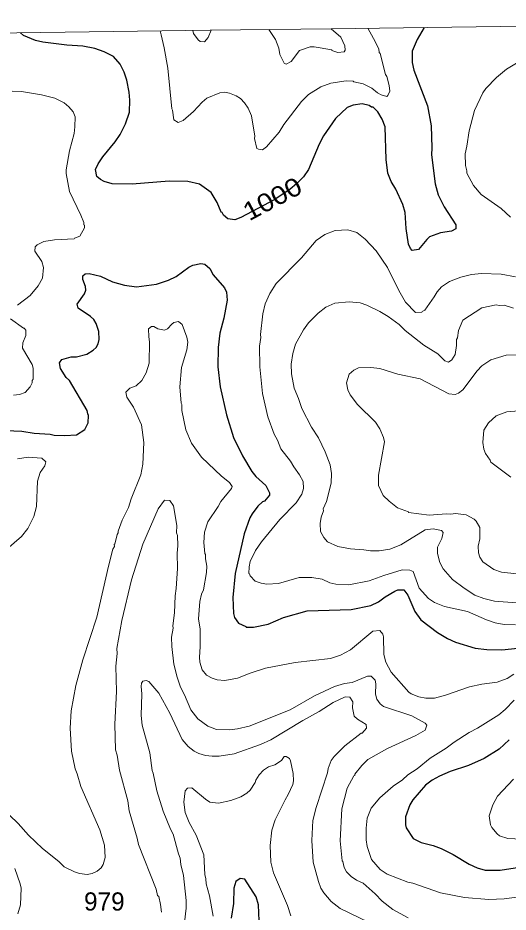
# Model space of a CAD drawing. Extents: x 265.7 to 292.1, y 7676.2 to 7704.2.
# Drawn here: x 281.348 to 283.502, y 7700.203 to 7704.136 of the extents above; entities that cross this region are included whole.
import ezdxf
from ezdxf.enums import TextEntityAlignment as Align

# ---------------------------------------------------------------- set-up
doc = ezdxf.new("R2010")
doc.units = 0
doc.header["$LTSCALE"] = 0.032
for name, color, linetype, lineweight in [('1', 7, 'Continuous', 25), ('2', 7, 'Continuous', 13), ('63', 7, 'Continuous', 25)]:
    doc.layers.add(name, color=color, linetype=linetype, lineweight=lineweight)
doc.layers.add('61', color=7, linetype='Continuous')

msp = doc.modelspace()

# ---------------------------------------------------------------- linework, layer by layer
at = {"layer": '1'}
for points in [[(283.1332, 7704.094), (283.1029, 7704.0414), (283.0809, 7703.99), (283.0809, 7703.9406), (283.0873, 7703.907), (283.1471, 7703.7491), (283.1631, 7703.6613), (283.1671, 7703.5655), (283.1647, 7703.5336), (283.1807, 7703.4059), (283.1942, 7703.3581), (283.2206, 7703.3054), (283.2716, 7703.2264), (283.2716, 7703.2088), (283.2525, 7703.1984), (283.2046, 7703.1913), (283.1567, 7703.1729), (283.144, 7703.1617), (283.108, 7703.1171), (283.0809, 7703.1131), (283.0729, 7703.1218), (283.0642, 7703.141), (283.0538, 7703.2096), (283.0498, 7703.2799), (283.0394, 7703.315), (283.0083, 7703.3836), (282.9883, 7703.4171), (282.974, 7703.4538), (282.966, 7703.5129), (282.962, 7703.6573), (282.9484, 7703.6916), (282.9293, 7703.7235), (282.9094, 7703.7434), (282.9022, 7703.7442), (282.891, 7703.7514), (282.8599, 7703.7586), (282.8216, 7703.7522), (282.7953, 7703.7427), (282.7434, 7703.694), (282.6899, 7703.6174), (282.6716, 7703.5815), (282.6245, 7703.4698), (282.6029, 7703.4378), (282.5726, 7703.4067), (282.5439, 7703.3828), (282.4766, 7703.3371), (282.3277, 7703.2579), (282.3014, 7703.2484), (282.2694, 7703.2519), (282.251, 7703.2679), (282.2454, 7703.2806), (282.2415, 7703.2822), (282.2239, 7703.3245), (282.1968, 7703.3684), (282.1449, 7703.4043), (282.0938, 7703.4163), (282.0125, 7703.4187), (281.8497, 7703.4043), (281.7619, 7703.4059), (281.7268, 7703.4171), (281.71, 7703.4259), (281.6941, 7703.4394), (281.6885, 7703.469), (281.6996, 7703.4937), (281.7204, 7703.5256), (281.7746, 7703.5911), (281.797, 7703.623), (281.8209, 7703.6709), (281.8385, 7703.7219), (281.8401, 7703.7746), (281.8369, 7703.8097), (281.8257, 7703.8624), (281.8145, 7703.8975), (281.797, 7703.9326), (281.7683, 7703.9661), (281.726, 7703.9876), (281.6853, 7704.002), (281.6326, 7704.0124), (281.5624, 7704.0164), (281.4571, 7704.0291), (281.4252, 7704.0371), (281.3725, 7704.0594), (281.3588, 7704.0711)], [(281.5815, 7702.6455), (281.6055, 7702.6455), (281.6502, 7702.6566), (281.6789, 7702.6742), (281.6909, 7702.687), (281.6996, 7702.7029), (281.7044, 7702.7213), (281.7028, 7702.7564), (281.6909, 7702.7915), (281.6805, 7702.8091), (281.6661, 7702.8234), (281.6127, 7702.8593), (281.6087, 7702.8777), (281.6398, 7702.9224), (281.6454, 7702.9383), (281.6446, 7702.9543), (281.6334, 7702.9862), (281.6334, 7703.0022), (281.643, 7703.0109), (281.6613, 7703.0117), (281.7108, 7702.9998), (281.7635, 7702.9758), (281.8162, 7702.9607), (281.8688, 7702.9527), (281.9566, 7702.9646), (282.0093, 7702.983), (282.0436, 7702.999), (282.0994, 7703.0397), (282.1162, 7703.0484), (282.1513, 7703.0564), (282.1689, 7703.0524), (282.1912, 7703.0341), (282.2055, 7703.0069), (282.255, 7702.9495), (282.2646, 7702.9295), (282.2678, 7702.8944), (282.2526, 7702.8154), (282.2351, 7702.75), (282.2271, 7702.6862), (282.2263, 7702.6016), (282.2367, 7702.5138), (282.2646, 7702.3909), (282.2957, 7702.2904), (282.334, 7702.2106), (282.3763, 7702.1404), (282.3939, 7702.1196), (282.437, 7702.0797), (282.4529, 7702.0478), (282.4529, 7702.0374), (282.4314, 7702.0103), (282.4218, 7702.0071), (282.4026, 7701.9879), (282.3771, 7701.9552), (282.3675, 7701.9377), (282.342, 7701.8675), (282.3029, 7701.6919), (282.2917, 7701.5866), (282.2949, 7701.5164), (282.2997, 7701.4988), (282.3173, 7701.4741), (282.3492, 7701.4597), (282.35, 7701.4565), (282.3827, 7701.4557), (282.4481, 7701.4701), (282.5152, 7701.4988), (282.6189, 7701.5283), (282.812, 7701.5339), (282.8982, 7701.5515), (282.9317, 7701.5682), (282.9612, 7701.5898), (283.0043, 7701.6153), (283.0179, 7701.6201), (283.0434, 7701.6209), (283.061, 7701.5969), (283.0913, 7701.5259), (283.1176, 7701.4892), (283.191, 7701.4326), (283.2349, 7701.407), (283.27, 7701.3911), (283.3578, 7701.3639), (283.4089, 7701.3575), (283.4743, 7701.3567), (283.5445, 7701.3639)], [(281.5736, 7702.5409), (281.56, 7702.5553), (281.5353, 7702.5936), (281.5297, 7702.6191), (281.5401, 7702.6335), (281.5815, 7702.6455)], [(281.2213, 7702.3249), (281.3645, 7702.3192), (281.4188, 7702.3103), (281.489, 7702.3055), (281.5065, 7702.3015), (281.5544, 7702.2991), (281.6055, 7702.3023), (281.6414, 7702.3263), (281.6557, 7702.3558), (281.6581, 7702.3877), (281.6542, 7702.3949), (281.6526, 7702.4093), (281.5736, 7702.5409)], [(283.5062, 7700.961), (283.4623, 7700.9195), (283.3961, 7700.878), (283.3275, 7700.8484), (283.2477, 7700.8221), (283.1998, 7700.8014), (283.1679, 7700.783), (283.1392, 7700.7607), (283.0833, 7700.6976), (283.0705, 7700.6753), (283.0506, 7700.6226), (283.0506, 7700.5875), (283.0546, 7700.5732), (283.0841, 7700.5269), (283.12, 7700.5093), (283.1727, 7700.4957), (283.2078, 7700.483), (283.2605, 7700.4566), (283.3307, 7700.4144), (283.3658, 7700.3984), (283.4009, 7700.388), (283.4663, 7700.3872), (283.6371, 7700.4144)], [(282.4074, 7700.1646), (282.4042, 7700.2348), (282.3947, 7700.2699), (282.3444, 7700.3473), (282.3237, 7700.3513), (282.3053, 7700.3378), (282.2965, 7700.3082), (282.2949, 7700.2412), (282.2853, 7700.1758)]]:
    msp.add_lwpolyline(points, dxfattribs=at)
at = {"layer": '2'}
for points in [[(281.9734, 7704.079), (281.9777, 7704.0619), (281.9901, 7704.0044), (282.0069, 7703.915), (282.0236, 7703.7363), (282.0268, 7703.7307), (282.0332, 7703.6884), (282.0524, 7703.6756), (282.0731, 7703.6844), (282.1194, 7703.7243), (282.1577, 7703.7658), (282.1784, 7703.7834), (282.2343, 7703.8073), (282.2566, 7703.8097), (282.2774, 7703.8057), (282.3061, 7703.7937), (282.3253, 7703.7818), (282.3436, 7703.7626), (282.3588, 7703.7395), (282.3739, 7703.706), (282.3891, 7703.6166), (282.3875, 7703.6054), (282.3979, 7703.5623), (282.4043, 7703.5583), (282.4226, 7703.5559), (282.4402, 7703.5695), (282.4952, 7703.6341), (282.5168, 7703.6677), (282.5934, 7703.769), (282.6245, 7703.8001), (282.6787, 7703.8328), (282.7226, 7703.8488), (282.7897, 7703.8592), (282.8216, 7703.8584), (282.8232, 7703.8552), (282.8647, 7703.8464), (282.903, 7703.8272), (282.9285, 7703.8065), (282.9445, 7703.7977), (282.9684, 7703.7905), (282.974, 7703.7945), (282.9828, 7703.8145), (282.9796, 7703.8384), (282.9684, 7703.8783), (282.9628, 7703.8879), (282.9397, 7703.9797), (282.9349, 7703.9844), (282.9333, 7703.9996), (282.9102, 7704.0454), (282.885, 7704.0909)], [(282.1159, 7704.0809), (282.1198, 7704.0677), (282.1393, 7704.0403), (282.1481, 7704.0323), (282.1673, 7704.0315), (282.184, 7704.0507), (282.197, 7704.082)], [(282.4503, 7704.0852), (282.4797, 7704.0407), (282.4937, 7704.0034), (282.4986, 7703.975), (282.5175, 7703.9377), (282.5261, 7703.9334), (282.5486, 7703.9451), (282.5846, 7703.9932), (282.6317, 7704.0092), (282.6492, 7704.0092), (282.7274, 7703.9956), (282.7274, 7703.9924), (282.753, 7703.9836), (282.7809, 7703.9876), (282.7865, 7703.994), (282.7849, 7704.014), (282.7673, 7704.0523), (282.7245, 7704.0887)], [(283.5118, 7703.2599), (283.4711, 7703.2982), (283.3841, 7703.3588), (283.3498, 7703.3995), (283.3203, 7703.4538), (283.3211, 7703.4634), (283.3139, 7703.4873), (283.3131, 7703.5384), (283.3211, 7703.5719), (283.3307, 7703.6389), (283.3546, 7703.7283), (283.3905, 7703.8073), (283.4033, 7703.8257), (283.4504, 7703.8743), (283.4943, 7703.9102), (283.5924, 7703.9701)], [(281.3454, 7702.8721), (281.4012, 7702.9152), (281.4371, 7702.9583), (281.4563, 7702.991), (281.4603, 7703.0389), (281.4531, 7703.0644), (281.422, 7703.1099), (281.4235, 7703.129), (281.4323, 7703.1386), (281.4611, 7703.1522), (281.5081, 7703.1594), (281.5951, 7703.1641), (281.5959, 7703.1673), (281.6199, 7703.1761), (281.6406, 7703.2128), (281.6406, 7703.224), (281.6374, 7703.2256), (281.6366, 7703.2368), (281.6246, 7703.2687), (281.5736, 7703.3724), (281.5592, 7703.4522), (281.5592, 7703.4682), (281.5736, 7703.5512), (281.5943, 7703.6278), (281.5983, 7703.6565), (281.5991, 7703.7012), (281.5911, 7703.7227), (281.572, 7703.7451), (281.5512, 7703.7634), (281.5097, 7703.7826), (281.4507, 7703.7985), (281.3629, 7703.8121), (281.323, 7703.8137)], [(282.409, 7702.6926), (282.4146, 7702.7309), (282.413, 7702.7436), (282.4242, 7702.8346), (282.4346, 7702.8793), (282.4545, 7702.924), (282.4824, 7702.9686), (282.5942, 7703.0804), (282.6588, 7703.157), (282.6971, 7703.1841), (282.7418, 7703.2008), (282.7976, 7703.204), (282.8367, 7703.1929), (282.8743, 7703.1625), (282.9221, 7703.1123), (282.9716, 7703.0389), (283.0211, 7702.9367), (283.0514, 7702.8857), (283.0945, 7702.841), (283.1232, 7702.8418), (283.124, 7702.845), (283.1352, 7702.8505), (283.1775, 7702.9096), (283.1894, 7702.9319), (283.2086, 7702.9535), (283.2445, 7702.9766), (283.294, 7702.9966), (283.3403, 7703.0077), (283.3849, 7703.0117), (283.4711, 7703.0093), (283.535, 7702.9974)], [(283.5254, 7702.8601), (283.4839, 7702.8729), (283.4623, 7702.8713), (283.4488, 7702.8745), (283.3865, 7702.8617), (283.3035, 7702.8067), (283.2844, 7702.7612), (283.2788, 7702.7293), (283.2748, 7702.7213), (283.2756, 7702.6957), (283.2692, 7702.6558), (283.2541, 7702.6319), (283.2397, 7702.6223), (283.2238, 7702.6279), (283.1934, 7702.659), (283.1312, 7702.6965), (283.0498, 7702.762), (283.0227, 7702.7875), (282.9748, 7702.8234), (282.9381, 7702.845), (282.8806, 7702.8729), (282.8519, 7702.8833), (282.804, 7702.8872), (282.7402, 7702.8809), (282.7003, 7702.8633), (282.6668, 7702.8378), (282.6245, 7702.7955), (282.6029, 7702.7644), (282.567, 7702.7005), (282.5551, 7702.6606), (282.5487, 7702.6128), (282.5495, 7702.5713), (282.5614, 7702.5074), (282.5814, 7702.4627), (282.595, 7702.418), (282.6373, 7702.3367), (282.6692, 7702.2888), (282.6979, 7702.2281), (282.7194, 7702.1707), (282.725, 7702.1324), (282.7242, 7702.0893), (282.7035, 7702.0095), (282.6891, 7701.9776), (282.6899, 7701.968), (282.6803, 7701.9409), (282.6756, 7701.9121), (282.6771, 7701.8778), (282.6915, 7701.8507), (282.7075, 7701.8315), (282.753, 7701.8116), (282.8088, 7701.8004), (282.8679, 7701.7972), (282.8966, 7701.7916), (282.9349, 7701.7924), (282.9828, 7701.7996), (283.0307, 7701.818), (283.1368, 7701.8842), (283.1727, 7701.8882), (283.2094, 7701.881), (283.2166, 7701.8722), (283.211, 7701.8467), (283.1918, 7701.8084), (283.191, 7701.7797), (283.2014, 7701.7414), (283.2166, 7701.7127), (283.2573, 7701.6664), (283.3083, 7701.6273), (283.3562, 7701.5977), (283.3945, 7701.5826), (283.4424, 7701.5714), (283.5382, 7701.5634)], [(281.3278, 7702.4771), (281.3549, 7702.4803), (281.3797, 7702.4891), (281.402, 7702.5138), (281.4108, 7702.5314), (281.4108, 7702.5417), (281.414, 7702.5473), (281.414, 7702.5952), (281.41, 7702.6112), (281.3677, 7702.683), (281.3685, 7702.7069), (281.3821, 7702.7388), (281.3821, 7702.7628), (281.3757, 7702.7715), (281.3717, 7702.7715), (281.315, 7702.8122)], [(283.1408, 7701.1445), (283.1089, 7701.1501), (283.0753, 7701.1636), (283.0658, 7701.1708), (282.9876, 7701.2578), (282.9652, 7701.3025), (282.9556, 7701.336), (282.954, 7701.4142), (282.9508, 7701.4254), (282.9381, 7701.4421), (282.9078, 7701.4381), (282.8096, 7701.356), (282.7657, 7701.3328), (282.721, 7701.3185), (282.5662, 7701.3009), (282.4354, 7701.2754), (282.3683, 7701.2546), (282.3125, 7701.2315), (282.2566, 7701.2211), (282.2231, 7701.2251), (282.2008, 7701.2315), (282.176, 7701.2458), (282.1577, 7701.269), (282.1473, 7701.3025), (282.1449, 7701.3248), (282.1481, 7701.3695), (282.1481, 7701.4477), (282.1417, 7701.4924), (282.1473, 7701.569), (282.1545, 7701.6009), (282.1633, 7701.6201), (282.1768, 7701.6967), (282.1776, 7701.7254), (282.172, 7701.7573), (282.172, 7701.7765), (282.1688, 7701.7797), (282.1649, 7701.8292), (282.1672, 7701.8738), (282.1816, 7701.9201), (282.2279, 7701.9872), (282.2399, 7702.0095), (282.2869, 7702.0661), (282.2885, 7702.0749), (282.2774, 7702.0933), (282.2423, 7702.1204), (282.1545, 7702.2042), (282.1098, 7702.2664), (282.0851, 7702.3239), (282.0683, 7702.4101), (282.0683, 7702.4356), (282.0651, 7702.442), (282.0595, 7702.513), (282.0659, 7702.5984), (282.0906, 7702.6766), (282.0938, 7702.7101), (282.0906, 7702.7324), (282.0699, 7702.7883), (282.0531, 7702.8003), (282.0332, 7702.7963), (282.0236, 7702.7899), (282.0045, 7702.7684), (281.9917, 7702.7628), (281.963, 7702.7691), (281.9446, 7702.7787), (281.9342, 7702.7787), (281.9215, 7702.7684), (281.9223, 7702.734), (281.9263, 7702.7117), (281.9239, 7702.6175), (281.9119, 7702.5745), (281.8928, 7702.5409), (281.8672, 7702.5178), (281.8401, 7702.5082), (281.8217, 7702.4907), (281.8257, 7702.4675), (281.856, 7702.4244), (281.8912, 7702.3462), (281.9007, 7702.268), (281.8959, 7702.1739), (281.8872, 7702.126), (281.8457, 7702.0207), (281.8337, 7701.9824), (281.8058, 7701.9265), (281.7882, 7701.8786), (281.7882, 7701.8707), (281.7834, 7701.8643), (281.7731, 7701.822), (281.7707, 7701.8212), (281.7715, 7701.8108), (281.7651, 7701.7988), (281.7451, 7701.7254), (281.6941, 7701.5004), (281.6334, 7701.3121), (281.6015, 7701.2004), (281.5823, 7701.0886)], [(282.5024, 7702.2409), (282.488, 7702.2792), (282.4737, 7702.3047), (282.4465, 7702.3813), (282.4226, 7702.4835), (282.4114, 7702.6016), (282.409, 7702.6926)], [(283.5398, 7701.6911), (283.4727, 7701.6983), (283.4392, 7701.7095), (283.3905, 7701.7438), (283.3778, 7701.7637), (283.3722, 7701.7829), (283.3706, 7701.8132), (283.3778, 7701.8451), (283.377, 7701.8946), (283.3618, 7701.9233), (283.3522, 7701.9321), (283.3179, 7701.9504), (283.27, 7701.956), (283.2509, 7701.9528), (283.2317, 7701.9544), (283.1551, 7701.9496), (283.0634, 7701.9608), (283.0634, 7701.9632), (283.0155, 7701.9816), (282.9788, 7702.0103), (282.9524, 7702.0358), (282.9317, 7702.0797), (282.9317, 7702.1244), (282.958, 7702.2712), (282.9548, 7702.2904), (282.9381, 7702.3287), (282.9189, 7702.3574), (282.8399, 7702.4364), (282.8072, 7702.4787), (282.7976, 7702.501), (282.7921, 7702.5314), (282.804, 7702.5697), (282.8232, 7702.5872), (282.8439, 7702.5976), (282.8982, 7702.5992), (282.9381, 7702.5936), (283.0179, 7702.5689), (283.1152, 7702.5481), (283.2413, 7702.4827), (283.2692, 7702.4803), (283.2844, 7702.4859), (283.3036, 7702.501), (283.3658, 7702.584), (283.3865, 7702.6056), (283.4264, 7702.6327), (283.4935, 7702.6526), (283.5685, 7702.655)], [(283.5134, 7702.1156), (283.4256, 7702.1827), (283.4232, 7702.1914), (283.4025, 7702.2202), (283.3953, 7702.2393), (283.3905, 7702.268), (283.3945, 7702.3231), (283.4153, 7702.3558), (283.4496, 7702.3853), (283.4967, 7702.4029), (283.5828, 7702.4109)], [(283.535, 7701.4661), (283.4839, 7701.4685), (283.4456, 7701.4749), (283.4073, 7701.4884), (283.3227, 7701.5259), (283.2222, 7701.5467), (283.1783, 7701.565), (283.1519, 7701.5826), (283.1104, 7701.6273), (283.0841, 7701.7015), (283.0706, 7701.7071), (283.037, 7701.7079), (282.9556, 7701.6839), (282.8918, 7701.66), (282.8024, 7701.6424), (282.745, 7701.6448), (282.7179, 7701.652), (282.6843, 7701.6672), (282.6397, 7701.6751), (282.5838, 7701.6743), (282.4928, 7701.6488), (282.4418, 7701.6456), (282.4162, 7701.6496), (282.3907, 7701.6584), (282.3683, 7701.6815), (282.3659, 7701.6911), (282.362, 7701.6927), (282.3635, 7701.7222), (282.3683, 7701.7446), (282.3915, 7701.794), (282.4178, 7701.8323), (282.4984, 7701.9297), (282.5702, 7702.0039), (282.595, 7702.0414), (282.6021, 7702.0669), (282.6013, 7702.0965), (282.5854, 7702.126), (282.5598, 7702.1611), (282.5455, 7702.1866), (282.5024, 7702.2409)], [(281.2656, 7701.7717), (281.3637, 7701.8555), (281.3908, 7701.8906), (281.4172, 7701.9425), (281.4291, 7701.9872), (281.4339, 7702.0989), (281.4459, 7702.1364), (281.4666, 7702.1659), (281.4698, 7702.1842), (281.4523, 7702.1994), (281.3932, 7702.2042), (281.3454, 7702.1962)], [(281.9789, 7700.2029), (281.9749, 7700.2364), (281.9662, 7700.2723), (281.9614, 7700.2755), (281.955, 7700.3035), (281.8768, 7700.4998), (281.8712, 7700.5285), (281.8369, 7700.6482), (281.8305, 7700.6929), (281.7938, 7700.8277), (281.7834, 7700.8939), (281.7762, 7700.9163), (281.7731, 7701.0296), (281.781, 7701.1732), (281.7778, 7701.2849), (281.7842, 7701.3408), (281.7826, 7701.3631), (281.805, 7701.486), (281.8465, 7701.6648), (281.8959, 7701.8212), (281.9646, 7701.9776), (281.9925, 7702.0151), (282.0156, 7702.0135), (282.0316, 7701.9903), (282.046, 7701.9042), (282.0452, 7701.8707), (282.0484, 7701.8595), (282.0507, 7701.8148), (282.0468, 7701.7813), (282.0492, 7701.7143), (282.0436, 7701.6265), (282.038, 7701.5946), (282.0364, 7701.5195), (282.0284, 7701.4621), (282.03, 7701.4525), (282.0228, 7701.4126), (282.0236, 7701.3711), (282.0324, 7701.2929), (282.0468, 7701.2371), (282.0627, 7701.1924), (282.0803, 7701.1589), (282.1082, 7701.0926), (282.1385, 7701.0527), (282.1816, 7701.0208), (282.2199, 7701.0065), (282.279, 7701.0041), (282.3125, 7701.0088), (282.3636, 7701.0216), (282.5439, 7701.0934), (282.6508, 7701.1549), (282.7386, 7701.1956), (282.7833, 7701.2083), (282.8168, 7701.2131), (282.8846, 7701.2403), (282.8998, 7701.2403), (282.9173, 7701.2235)], [(283.527, 7701.249), (283.4975, 7701.2307)], [(281.9861, 7700.6466), (281.9574, 7700.7359), (281.9422, 7700.8142), (281.9374, 7700.8253), (281.9279, 7700.9035), (281.8943, 7701.0256), (281.8896, 7701.0679), (281.8928, 7701.1637), (281.8888, 7701.1948), (281.8912, 7701.2107), (281.8967, 7701.2187), (281.9119, 7701.2211), (281.9231, 7701.2179), (281.9662, 7701.166), (282.0148, 7701.0775), (282.0699, 7700.9626), (282.0962, 7700.9314), (282.1226, 7700.9115), (282.1433, 7700.9003), (282.172, 7700.8923), (282.2008, 7700.8884), (282.2327, 7700.8892), (282.2981, 7700.8995), (282.413, 7700.9402), (282.4593, 7700.961), (282.5997, 7701.0456), (282.6716, 7701.0854), (282.733, 7701.1253), (282.7865, 7701.1493), (282.8064, 7701.1485), (282.8192, 7701.1277), (282.8184, 7701.1014), (282.8248, 7701.0647), (282.8399, 7701.0511), (282.8774, 7701.0288), (282.8798, 7701.0128), (282.8607, 7700.9905), (282.8567, 7700.9905), (282.7849, 7700.9346), (282.7378, 7700.8876), (282.7242, 7700.8692), (282.7107, 7700.8349), (282.7083, 7700.8157), (282.658, 7700.6625), (282.6436, 7700.6067), (282.6388, 7700.5173), (282.6452, 7700.4231), (282.6684, 7700.337), (282.6795, 7700.3082), (282.6923, 7700.2875), (282.7242, 7700.25), (282.7641, 7700.2189), (282.8886, 7700.1582)], [(282.9173, 7701.2235), (282.9205, 7701.2067), (282.9189, 7701.1621), (282.9253, 7701.1397), (282.9389, 7701.119), (282.954, 7701.1078), (283.0785, 7701.0663)], [(283.4975, 7701.2307), (283.4536, 7701.2147), (283.3865, 7701.2059), (283.3323, 7701.194), (283.227, 7701.1573), (283.1791, 7701.1445), (283.1408, 7701.1445)], [(283.6068, 7700.2771), (283.4839, 7700.2612), (283.4169, 7700.2588), (283.3099, 7700.2667), (283.2046, 7700.2875), (283.0833, 7700.3298), (283.061, 7700.3346), (282.97, 7700.3705), (282.9389, 7700.3904), (282.9014, 7700.4343), (282.8822, 7700.4918), (282.8774, 7700.5205), (282.8782, 7700.5716), (282.883, 7700.6163), (282.8998, 7700.6609), (282.9381, 7700.7064), (282.9971, 7700.7575), (283.0378, 7700.7854), (283.0618, 7700.8062), (283.1025, 7700.8325), (283.1599, 7700.8796), (283.2301, 7700.9235), (283.2644, 7700.9506), (283.3307, 7700.9929), (283.3674, 7701.012), (283.4616, 7701.0703), (283.4895, 7701.0942), (283.5286, 7701.1357)], [(281.5823, 7701.0886), (281.5768, 7701.012), (281.5831, 7700.9115), (281.5991, 7700.8333), (281.6087, 7700.811), (281.6246, 7700.7551), (281.7076, 7700.5652)], [(283.0785, 7701.0663), (283.1376, 7701.0344), (283.144, 7701.0256), (283.1368, 7701.0033), (283.0961, 7700.9793), (282.9716, 7700.9227), (282.8854, 7700.874), (282.8591, 7700.8485), (282.8288, 7700.8102), (282.8288, 7700.8038), (282.824, 7700.8022), (282.7944, 7700.7487), (282.7705, 7700.6577), (282.7633, 7700.5165), (282.7721, 7700.4279), (282.7753, 7700.4255), (282.7817, 7700.3992), (282.7921, 7700.3809), (282.8128, 7700.3601), (282.8351, 7700.3433), (282.8647, 7700.3298), (282.9181, 7700.2827), (282.9477, 7700.2516), (282.9955, 7700.2149), (283.0626, 7700.1774)], [(282.2056, 7700.1854), (282.1896, 7700.2747), (282.1744, 7700.3274), (282.1736, 7700.3497), (282.1688, 7700.3689), (282.1649, 7700.4551), (282.1313, 7700.5412), (282.1002, 7700.5971), (282.0819, 7700.6418), (282.0763, 7700.6865), (282.0827, 7700.7359), (282.093, 7700.7479), (282.1114, 7700.7495), (282.172, 7700.6992), (282.1912, 7700.6873), (282.2295, 7700.6817), (282.2838, 7700.6937), (282.3268, 7700.7104), (282.354, 7700.7264), (282.3683, 7700.7391), (282.3907, 7700.7727), (282.3939, 7700.7838), (282.4074, 7700.8062), (282.4274, 7700.8277), (282.4489, 7700.8421), (282.4769, 7700.8508), (282.5064, 7700.8692), (282.5176, 7700.8868), (282.5263, 7700.8868), (282.5407, 7700.8788), (282.5455, 7700.8684), (282.5575, 7700.8126), (282.5583, 7700.7806), (282.5551, 7700.7639), (282.5359, 7700.72), (282.5215, 7700.6976), (282.4785, 7700.6083), (282.4641, 7700.5636), (282.4561, 7700.4966), (282.4585, 7700.4231), (282.4713, 7700.3753), (282.5327, 7700.2316), (282.5471, 7700.187)], [(283.5908, 7700.5229), (283.5014, 7700.5261), (283.4647, 7700.5388), (283.4536, 7700.5468), (283.4304, 7700.5748), (283.424, 7700.5875), (283.4193, 7700.6258), (283.4344, 7700.6753), (283.4552, 7700.7136), (283.5254, 7700.7878)], [(281.7076, 7700.5652), (281.7284, 7700.4982), (281.7308, 7700.4439), (281.722, 7700.412), (281.714, 7700.3976), (281.6965, 7700.3832), (281.6741, 7700.3729), (281.6518, 7700.3689), (281.6183, 7700.3729), (281.5959, 7700.3801), (281.5512, 7700.4024), (281.5273, 7700.4255), (281.4563, 7700.4822), (281.3948, 7700.5412), (281.3493, 7700.5923), (281.2727, 7700.6665)], [(282.0755, 7700.3641), (282.0643, 7700.412), (282.0611, 7700.4407), (282.0531, 7700.4599), (282.03, 7700.546), (282.018, 7700.5684), (281.9861, 7700.6466)], [(281.3342, 7700.3944), (281.3581, 7700.3274), (281.3613, 7700.3082), (281.3589, 7700.2348), (281.3469, 7700.1949)], [(282.0795, 7700.1574), (282.0867, 7700.2205), (282.0867, 7700.254), (282.0755, 7700.3641)]]:
    msp.add_lwpolyline(points, dxfattribs=at)
at = {"layer": '63', "lineweight": 13}
msp.add_lwpolyline([(276.3468, 7704.0052), (276.8782, 7704.0123), (277.4097, 7704.0193), (277.9411, 7704.0263), (278.4725, 7704.0333), (279.0039, 7704.0403), (279.5354, 7704.0473), (280.0668, 7704.0543), (280.5982, 7704.0612), (281.1296, 7704.0681), (281.661, 7704.075), (282.1925, 7704.0819), (282.7239, 7704.0888), (283.2553, 7704.0956), (283.7867, 7704.1025), (284.3181, 7704.1093), (284.8495, 7704.1161), (285.3809, 7704.1229), (285.9123, 7704.1296), (286.4437, 7704.1364)], dxfattribs=at)

# ---------------------------------------------------------------- texts
at = {"layer": '61', "width": 1.15}
msp.add_text('1000', height=0.08, rotation=28.118, dxfattribs=at).set_placement((282.4846, 7703.3055), align=Align.CENTER)
at = {"layer": '61'}
msp.add_text('979', height=0.08, dxfattribs=at).set_placement((281.7274, 7700.2098), align=Align.CENTER)

doc.saveas('drawing.dxf')
